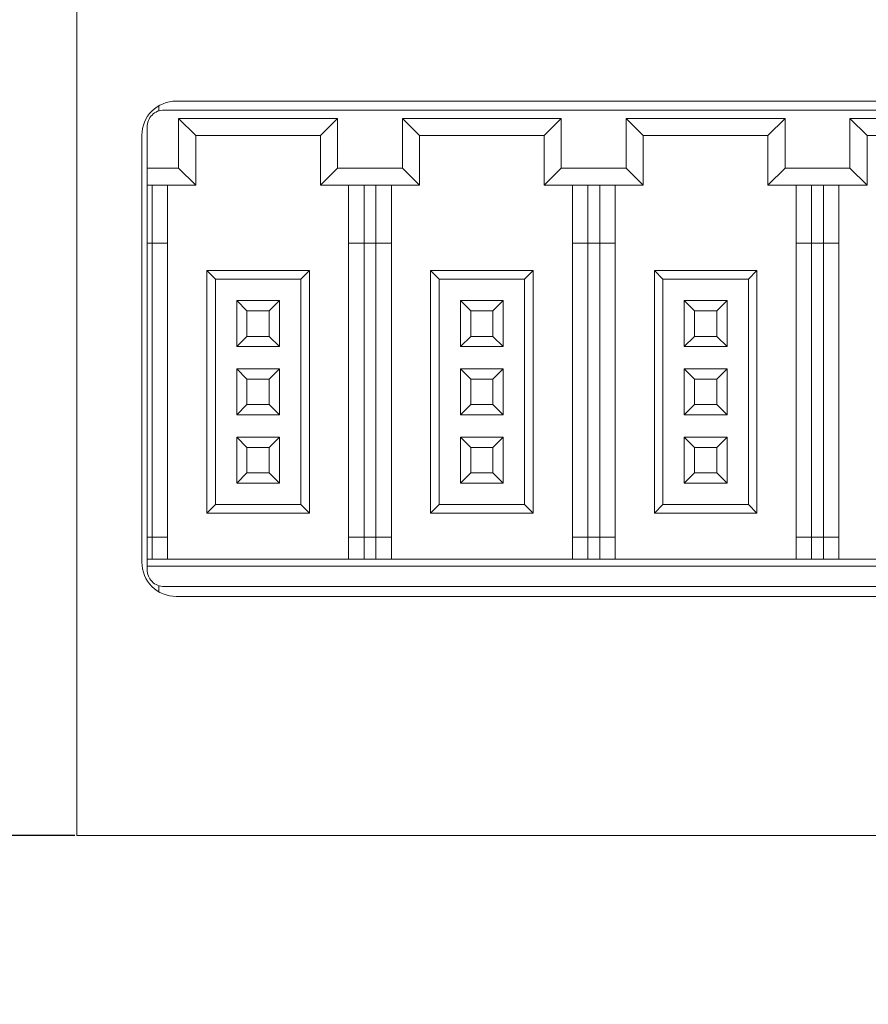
# Model space of a CAD drawing. Header units: millimetres. Extents: x -1114 to 1396, y -630 to 631.
# Tile 763 of 780: x 807 to 831, y 437 to 466. Entities that reach past the tile are written whole.
import ezdxf

# ---------------------------------------------------------------- set-up
doc = ezdxf.new("R2010")
doc.units = ezdxf.units.MM
doc.header["$MEASUREMENT"] = 0
doc.dimstyles.get("Standard").update_dxf_attribs({"dimtxt": 3.5, "dimasz": 0.18, "dimexe": 0.18, "dimexo": 0.0625, "dimgap": 0.09, "dimtad": 0, "dimtih": 1, "dimtoh": 1, "dimdec": 4, "dimzin": 0, "dimdsep": 46, "dimtxsty": 'Standard', "dimcen": 0.09, "dimadec": 0, "dimazin": 0, "dimtfac": 1, "dimtdec": 4, "dimtofl": 0, "dimtmove": 0, "dimatfit": 3, "dimfxl": 0, "dimtolj": 1, "dimtzin": 0, "dimarcsym": 0})

# ---------------------------------------------------------------- blocks, each defined once
blk = doc.blocks.new('*D12')
at = {"color": 0, "lineweight": -2}
for p, q in [((808.112, 495.735), (788.193, 495.735)), ((788.373, 495.555), (788.373, 470.543)), ((788.373, 441.852), (788.373, 466.863)), ((808.112, 441.672), (788.193, 441.672))]:
    blk.add_line(p, q, dxfattribs=at)
at = {"color": 0}
for points in [[(788.403, 495.555), (788.343, 495.555), (788.373, 495.735)], [(788.343, 441.852), (788.403, 441.852), (788.373, 441.672)]]:
    blk.add_solid(points, dxfattribs=at)
at = {"layer": 'Defpoints', "color": 0}
for p in [(808.174, 495.735), (788.373, 441.672), (808.174, 441.672)]:
    blk.add_point(p, dxfattribs=at)
at = {"color": 0, "insert": (788.373, 468.703), "char_height": 3.5, "attachment_point": 5}
blk.add_mtext('\\A1;54.1%%p0.5', dxfattribs=at)

msp = doc.modelspace()

# ---------------------------------------------------------------- linework, layer by layer
at = {"lineweight": 18}
for points, knots in [([(1038.9843, -629.7647), (1038.9843, -629.7647), (-1111.4882, -629.7647), (-1111.4882, -629.7647), (-1111.4882, -629.7647), (-1111.4882, -629.7647), (-1111.4882, 630.7883), (-1111.4882, 630.7883), (-1111.4882, 630.7883), (-1111.4882, 630.7883), (1038.9843, 630.7883), (1038.9843, 630.7883)], [0, 0, 0, 0, 0.3333333, 0.3333333, 0.3333333, 0.3333333, 0.6666667, 0.6666667, 0.6666667, 0.6666667, 1, 1, 1, 1]), ([(811.0795, 463.1714), (810.8143, 463.1714), (810.5599, 463.066), (810.3724, 462.8785), (810.3724, 462.8785), (810.1848, 462.691), (810.0795, 462.4366), (810.0795, 462.1714)], [0, 0, 0, 0, 0.5, 0.5, 0.5, 0.5, 1, 1, 1, 1]), ([(810.73, 462.91), (810.5974, 462.91), (810.4702, 462.8573), (810.3764, 462.7635), (810.3764, 462.7635), (810.2827, 462.6697), (810.23, 462.5426), (810.23, 462.41)], [0, 0, 0, 0, 0.5, 0.5, 0.5, 0.5, 1, 1, 1, 1]), ([(810.0795, 449.6714), (810.0795, 449.4062), (810.1848, 449.1518), (810.3724, 448.9643), (810.3724, 448.9643), (810.5599, 448.7767), (810.8143, 448.6714), (811.0795, 448.6714)], [0, 0, 0, 0, 0.5, 0.5, 0.5, 0.5, 1, 1, 1, 1]), ([(810.23, 449.46), (810.23, 449.3273), (810.2827, 449.2002), (810.3764, 449.1064), (810.3764, 449.1064), (810.4702, 449.0126), (810.5974, 448.96), (810.73, 448.96)], [0, 0, 0, 0, 0.5, 0.5, 0.5, 0.5, 1, 1, 1, 1])]:
    msp.add_open_spline(points, degree=3, knots=knots, dxfattribs=at)
for points in [[(808.1743, 443.672), (808.1743, 443.672), (808.1743, 493.672), (808.1743, 493.672)], [(810.5743, 462.8857), (810.5743, 462.8857), (810.5743, 463.0348), (810.5743, 463.0348)], [(810.73, 462.91), (810.73, 462.91), (835.73, 462.91), (835.73, 462.91)], [(811.0795, 463.1714), (811.0795, 463.1714), (861.4795, 463.1714), (861.4795, 463.1714)], [(811.155, 462.66), (811.155, 462.66), (815.805, 462.66), (815.805, 462.66)], [(811.155, 462.66), (811.155, 462.66), (811.655, 462.16), (811.655, 462.16)], [(811.155, 461.21), (811.155, 461.21), (811.155, 462.66), (811.155, 462.66)], [(815.805, 462.66), (815.805, 462.66), (815.305, 462.16), (815.305, 462.16)], [(815.805, 462.66), (815.805, 462.66), (815.805, 461.21), (815.805, 461.21)], [(817.705, 462.66), (817.705, 462.66), (818.205, 462.16), (818.205, 462.16)], [(817.705, 461.21), (817.705, 461.21), (817.705, 462.66), (817.705, 462.66)], [(817.705, 462.66), (817.705, 462.66), (822.355, 462.66), (822.355, 462.66)], [(822.355, 462.66), (822.355, 462.66), (821.855, 462.16), (821.855, 462.16)], [(822.355, 462.66), (822.355, 462.66), (822.355, 461.21), (822.355, 461.21)], [(824.255, 462.66), (824.255, 462.66), (824.755, 462.16), (824.755, 462.16)], [(824.255, 461.21), (824.255, 461.21), (824.255, 462.66), (824.255, 462.66)], [(824.255, 462.66), (824.255, 462.66), (828.905, 462.66), (828.905, 462.66)], [(828.905, 462.66), (828.905, 462.66), (828.405, 462.16), (828.405, 462.16)], [(828.905, 462.66), (828.905, 462.66), (828.905, 461.21), (828.905, 461.21)], [(830.805, 461.21), (830.805, 461.21), (830.805, 462.66), (830.805, 462.66)], [(830.805, 462.66), (830.805, 462.66), (831.305, 462.16), (831.305, 462.16)], [(830.805, 462.66), (830.805, 462.66), (835.455, 462.66), (835.455, 462.66)], [(810.23, 461.21), (810.23, 461.21), (810.23, 462.41), (810.23, 462.41)], [(810.0795, 449.6714), (810.0795, 449.6714), (810.0795, 462.1714), (810.0795, 462.1714)], [(811.655, 462.16), (811.655, 462.16), (815.305, 462.16), (815.305, 462.16)], [(811.655, 460.71), (811.655, 460.71), (811.655, 462.16), (811.655, 462.16)], [(815.305, 462.16), (815.305, 462.16), (815.305, 460.71), (815.305, 460.71)], [(818.205, 462.16), (818.205, 462.16), (821.855, 462.16), (821.855, 462.16)], [(818.205, 460.71), (818.205, 460.71), (818.205, 462.16), (818.205, 462.16)], [(821.855, 462.16), (821.855, 462.16), (821.855, 460.71), (821.855, 460.71)], [(824.755, 462.16), (824.755, 462.16), (828.405, 462.16), (828.405, 462.16)], [(824.755, 460.71), (824.755, 460.71), (824.755, 462.16), (824.755, 462.16)], [(828.405, 462.16), (828.405, 462.16), (828.405, 460.71), (828.405, 460.71)], [(831.305, 460.71), (831.305, 460.71), (831.305, 462.16), (831.305, 462.16)], [(831.305, 462.16), (831.305, 462.16), (834.955, 462.16), (834.955, 462.16)], [(810.23, 461.21), (810.23, 461.21), (811.155, 461.21), (811.155, 461.21)], [(810.23, 460.71), (810.23, 460.71), (810.23, 461.21), (810.23, 461.21)], [(811.155, 461.21), (811.155, 461.21), (811.655, 460.71), (811.655, 460.71)], [(815.805, 461.21), (815.805, 461.21), (815.305, 460.71), (815.305, 460.71)], [(815.805, 461.21), (815.805, 461.21), (817.705, 461.21), (817.705, 461.21)], [(817.705, 461.21), (817.705, 461.21), (818.205, 460.71), (818.205, 460.71)], [(822.355, 461.21), (822.355, 461.21), (821.855, 460.71), (821.855, 460.71)], [(822.355, 461.21), (822.355, 461.21), (824.255, 461.21), (824.255, 461.21)], [(824.255, 461.21), (824.255, 461.21), (824.755, 460.71), (824.755, 460.71)], [(828.905, 461.21), (828.905, 461.21), (828.405, 460.71), (828.405, 460.71)], [(828.905, 461.21), (828.905, 461.21), (830.805, 461.21), (830.805, 461.21)], [(830.805, 461.21), (830.805, 461.21), (831.305, 460.71), (831.305, 460.71)], [(810.23, 459.01), (810.23, 459.01), (810.23, 460.71), (810.23, 460.71)], [(810.23, 460.71), (810.23, 460.71), (811.655, 460.71), (811.655, 460.71)], [(810.38, 459.01), (810.38, 459.01), (810.38, 460.71), (810.38, 460.71)], [(810.83, 459.01), (810.83, 459.01), (810.83, 460.71), (810.83, 460.71)], [(815.305, 460.71), (815.305, 460.71), (818.205, 460.71), (818.205, 460.71)], [(816.13, 460.71), (816.13, 460.71), (816.13, 459.01), (816.13, 459.01)], [(816.58, 459.01), (816.58, 459.01), (816.58, 460.71), (816.58, 460.71)], [(816.93, 460.71), (816.93, 460.71), (816.93, 459.01), (816.93, 459.01)], [(817.38, 459.01), (817.38, 459.01), (817.38, 460.71), (817.38, 460.71)], [(821.855, 460.71), (821.855, 460.71), (824.755, 460.71), (824.755, 460.71)], [(822.68, 460.71), (822.68, 460.71), (822.68, 459.01), (822.68, 459.01)], [(823.13, 459.01), (823.13, 459.01), (823.13, 460.71), (823.13, 460.71)], [(823.48, 460.71), (823.48, 460.71), (823.48, 459.01), (823.48, 459.01)], [(823.93, 459.01), (823.93, 459.01), (823.93, 460.71), (823.93, 460.71)], [(828.405, 460.71), (828.405, 460.71), (831.305, 460.71), (831.305, 460.71)], [(829.23, 460.71), (829.23, 460.71), (829.23, 459.01), (829.23, 459.01)], [(829.68, 459.01), (829.68, 459.01), (829.68, 460.71), (829.68, 460.71)], [(830.03, 460.71), (830.03, 460.71), (830.03, 459.01), (830.03, 459.01)], [(830.48, 459.01), (830.48, 459.01), (830.48, 460.71), (830.48, 460.71)], [(810.23, 450.41), (810.23, 450.41), (810.23, 459.01), (810.23, 459.01)], [(810.23, 459.01), (810.23, 459.01), (810.38, 459.01), (810.38, 459.01)], [(810.38, 450.41), (810.38, 450.41), (810.38, 459.01), (810.38, 459.01)], [(810.38, 459.01), (810.38, 459.01), (810.83, 459.01), (810.83, 459.01)], [(810.83, 450.41), (810.83, 450.41), (810.83, 459.01), (810.83, 459.01)], [(816.13, 459.01), (816.13, 459.01), (816.13, 450.41), (816.13, 450.41)], [(816.13, 459.01), (816.13, 459.01), (816.58, 459.01), (816.58, 459.01)], [(816.58, 450.41), (816.58, 450.41), (816.58, 459.01), (816.58, 459.01)], [(816.58, 459.01), (816.58, 459.01), (816.93, 459.01), (816.93, 459.01)], [(816.93, 459.01), (816.93, 459.01), (816.93, 450.41), (816.93, 450.41)], [(816.93, 459.01), (816.93, 459.01), (817.38, 459.01), (817.38, 459.01)], [(817.38, 450.41), (817.38, 450.41), (817.38, 459.01), (817.38, 459.01)], [(822.68, 459.01), (822.68, 459.01), (822.68, 450.41), (822.68, 450.41)], [(822.68, 459.01), (822.68, 459.01), (823.13, 459.01), (823.13, 459.01)], [(823.13, 450.41), (823.13, 450.41), (823.13, 459.01), (823.13, 459.01)], [(823.13, 459.01), (823.13, 459.01), (823.48, 459.01), (823.48, 459.01)], [(823.48, 459.01), (823.48, 459.01), (823.48, 450.41), (823.48, 450.41)], [(823.48, 459.01), (823.48, 459.01), (823.93, 459.01), (823.93, 459.01)], [(823.93, 450.41), (823.93, 450.41), (823.93, 459.01), (823.93, 459.01)], [(829.23, 459.01), (829.23, 459.01), (829.23, 450.41), (829.23, 450.41)], [(829.23, 459.01), (829.23, 459.01), (829.68, 459.01), (829.68, 459.01)], [(829.68, 450.41), (829.68, 450.41), (829.68, 459.01), (829.68, 459.01)], [(829.68, 459.01), (829.68, 459.01), (830.03, 459.01), (830.03, 459.01)], [(830.03, 459.01), (830.03, 459.01), (830.03, 450.41), (830.03, 450.41)], [(830.03, 459.01), (830.03, 459.01), (830.48, 459.01), (830.48, 459.01)], [(830.48, 450.41), (830.48, 450.41), (830.48, 459.01), (830.48, 459.01)], [(814.98, 458.21), (814.98, 458.21), (811.98, 458.21), (811.98, 458.21)], [(811.98, 458.21), (811.98, 458.21), (812.23, 457.96), (812.23, 457.96)], [(811.98, 458.21), (811.98, 458.21), (811.98, 451.11), (811.98, 451.11)], [(814.98, 458.21), (814.98, 458.21), (814.73, 457.96), (814.73, 457.96)], [(814.98, 451.11), (814.98, 451.11), (814.98, 458.21), (814.98, 458.21)], [(818.53, 458.21), (818.53, 458.21), (818.53, 451.11), (818.53, 451.11)], [(821.53, 458.21), (821.53, 458.21), (818.53, 458.21), (818.53, 458.21)], [(818.53, 458.21), (818.53, 458.21), (818.78, 457.96), (818.78, 457.96)], [(821.53, 458.21), (821.53, 458.21), (821.28, 457.96), (821.28, 457.96)], [(821.53, 451.11), (821.53, 451.11), (821.53, 458.21), (821.53, 458.21)], [(828.08, 458.21), (828.08, 458.21), (825.08, 458.21), (825.08, 458.21)], [(825.08, 458.21), (825.08, 458.21), (825.33, 457.96), (825.33, 457.96)], [(825.08, 458.21), (825.08, 458.21), (825.08, 451.11), (825.08, 451.11)], [(828.08, 458.21), (828.08, 458.21), (827.83, 457.96), (827.83, 457.96)], [(828.08, 451.11), (828.08, 451.11), (828.08, 458.21), (828.08, 458.21)], [(812.23, 457.96), (812.23, 457.96), (814.73, 457.96), (814.73, 457.96)], [(812.23, 451.36), (812.23, 451.36), (812.23, 457.96), (812.23, 457.96)], [(814.73, 457.96), (814.73, 457.96), (814.73, 451.36), (814.73, 451.36)], [(818.78, 451.36), (818.78, 451.36), (818.78, 457.96), (818.78, 457.96)], [(818.78, 457.96), (818.78, 457.96), (821.28, 457.96), (821.28, 457.96)], [(821.28, 457.96), (821.28, 457.96), (821.28, 451.36), (821.28, 451.36)], [(825.33, 457.96), (825.33, 457.96), (827.83, 457.96), (827.83, 457.96)], [(825.33, 451.36), (825.33, 451.36), (825.33, 457.96), (825.33, 457.96)], [(827.83, 457.96), (827.83, 457.96), (827.83, 451.36), (827.83, 451.36)], [(814.105, 457.335), (814.105, 457.335), (812.855, 457.335), (812.855, 457.335)], [(812.855, 457.335), (812.855, 457.335), (812.855, 455.985), (812.855, 455.985)], [(813.155, 457.035), (813.155, 457.035), (812.855, 457.335), (812.855, 457.335)], [(813.805, 457.035), (813.805, 457.035), (814.105, 457.335), (814.105, 457.335)], [(814.105, 455.985), (814.105, 455.985), (814.105, 457.335), (814.105, 457.335)], [(819.705, 457.035), (819.705, 457.035), (819.405, 457.335), (819.405, 457.335)], [(819.405, 457.335), (819.405, 457.335), (819.405, 455.985), (819.405, 455.985)], [(820.655, 457.335), (820.655, 457.335), (819.405, 457.335), (819.405, 457.335)], [(820.355, 457.035), (820.355, 457.035), (820.655, 457.335), (820.655, 457.335)], [(820.655, 455.985), (820.655, 455.985), (820.655, 457.335), (820.655, 457.335)], [(827.205, 457.335), (827.205, 457.335), (825.955, 457.335), (825.955, 457.335)], [(825.955, 457.335), (825.955, 457.335), (825.955, 455.985), (825.955, 455.985)], [(826.255, 457.035), (826.255, 457.035), (825.955, 457.335), (825.955, 457.335)], [(826.905, 457.035), (826.905, 457.035), (827.205, 457.335), (827.205, 457.335)], [(827.205, 455.985), (827.205, 455.985), (827.205, 457.335), (827.205, 457.335)], [(813.155, 457.035), (813.155, 457.035), (813.805, 457.035), (813.805, 457.035)], [(813.155, 456.285), (813.155, 456.285), (813.155, 457.035), (813.155, 457.035)], [(813.805, 457.035), (813.805, 457.035), (813.805, 456.285), (813.805, 456.285)], [(819.705, 457.035), (819.705, 457.035), (820.355, 457.035), (820.355, 457.035)], [(819.705, 456.285), (819.705, 456.285), (819.705, 457.035), (819.705, 457.035)], [(820.355, 457.035), (820.355, 457.035), (820.355, 456.285), (820.355, 456.285)], [(826.255, 457.035), (826.255, 457.035), (826.905, 457.035), (826.905, 457.035)], [(826.255, 456.285), (826.255, 456.285), (826.255, 457.035), (826.255, 457.035)], [(826.905, 457.035), (826.905, 457.035), (826.905, 456.285), (826.905, 456.285)], [(812.855, 455.985), (812.855, 455.985), (813.155, 456.285), (813.155, 456.285)], [(813.805, 456.285), (813.805, 456.285), (813.155, 456.285), (813.155, 456.285)], [(813.805, 456.285), (813.805, 456.285), (814.105, 455.985), (814.105, 455.985)], [(819.405, 455.985), (819.405, 455.985), (819.705, 456.285), (819.705, 456.285)], [(820.355, 456.285), (820.355, 456.285), (819.705, 456.285), (819.705, 456.285)], [(820.355, 456.285), (820.355, 456.285), (820.655, 455.985), (820.655, 455.985)], [(825.955, 455.985), (825.955, 455.985), (826.255, 456.285), (826.255, 456.285)], [(826.905, 456.285), (826.905, 456.285), (826.255, 456.285), (826.255, 456.285)], [(826.905, 456.285), (826.905, 456.285), (827.205, 455.985), (827.205, 455.985)], [(812.855, 455.985), (812.855, 455.985), (814.105, 455.985), (814.105, 455.985)], [(819.405, 455.985), (819.405, 455.985), (820.655, 455.985), (820.655, 455.985)], [(825.955, 455.985), (825.955, 455.985), (827.205, 455.985), (827.205, 455.985)], [(812.855, 455.335), (812.855, 455.335), (812.855, 453.985), (812.855, 453.985)], [(814.105, 455.335), (814.105, 455.335), (812.855, 455.335), (812.855, 455.335)], [(813.155, 455.035), (813.155, 455.035), (812.855, 455.335), (812.855, 455.335)], [(813.805, 455.035), (813.805, 455.035), (814.105, 455.335), (814.105, 455.335)], [(814.105, 453.985), (814.105, 453.985), (814.105, 455.335), (814.105, 455.335)], [(820.655, 455.335), (820.655, 455.335), (819.405, 455.335), (819.405, 455.335)], [(819.405, 455.335), (819.405, 455.335), (819.405, 453.985), (819.405, 453.985)], [(819.705, 455.035), (819.705, 455.035), (819.405, 455.335), (819.405, 455.335)], [(820.355, 455.035), (820.355, 455.035), (820.655, 455.335), (820.655, 455.335)], [(820.655, 453.985), (820.655, 453.985), (820.655, 455.335), (820.655, 455.335)], [(826.255, 455.035), (826.255, 455.035), (825.955, 455.335), (825.955, 455.335)], [(825.955, 455.335), (825.955, 455.335), (825.955, 453.985), (825.955, 453.985)], [(827.205, 455.335), (827.205, 455.335), (825.955, 455.335), (825.955, 455.335)], [(826.905, 455.035), (826.905, 455.035), (827.205, 455.335), (827.205, 455.335)], [(827.205, 453.985), (827.205, 453.985), (827.205, 455.335), (827.205, 455.335)], [(813.155, 454.285), (813.155, 454.285), (813.155, 455.035), (813.155, 455.035)], [(813.155, 455.035), (813.155, 455.035), (813.805, 455.035), (813.805, 455.035)], [(813.805, 455.035), (813.805, 455.035), (813.805, 454.285), (813.805, 454.285)], [(819.705, 455.035), (819.705, 455.035), (820.355, 455.035), (820.355, 455.035)], [(819.705, 454.285), (819.705, 454.285), (819.705, 455.035), (819.705, 455.035)], [(820.355, 455.035), (820.355, 455.035), (820.355, 454.285), (820.355, 454.285)], [(826.255, 455.035), (826.255, 455.035), (826.905, 455.035), (826.905, 455.035)], [(826.255, 454.285), (826.255, 454.285), (826.255, 455.035), (826.255, 455.035)], [(826.905, 455.035), (826.905, 455.035), (826.905, 454.285), (826.905, 454.285)], [(812.855, 453.985), (812.855, 453.985), (813.155, 454.285), (813.155, 454.285)], [(813.805, 454.285), (813.805, 454.285), (813.155, 454.285), (813.155, 454.285)], [(813.805, 454.285), (813.805, 454.285), (814.105, 453.985), (814.105, 453.985)], [(819.405, 453.985), (819.405, 453.985), (819.705, 454.285), (819.705, 454.285)], [(820.355, 454.285), (820.355, 454.285), (819.705, 454.285), (819.705, 454.285)], [(820.355, 454.285), (820.355, 454.285), (820.655, 453.985), (820.655, 453.985)], [(825.955, 453.985), (825.955, 453.985), (826.255, 454.285), (826.255, 454.285)], [(826.905, 454.285), (826.905, 454.285), (826.255, 454.285), (826.255, 454.285)], [(826.905, 454.285), (826.905, 454.285), (827.205, 453.985), (827.205, 453.985)], [(812.855, 453.985), (812.855, 453.985), (814.105, 453.985), (814.105, 453.985)], [(819.405, 453.985), (819.405, 453.985), (820.655, 453.985), (820.655, 453.985)], [(825.955, 453.985), (825.955, 453.985), (827.205, 453.985), (827.205, 453.985)], [(814.105, 453.335), (814.105, 453.335), (812.855, 453.335), (812.855, 453.335)], [(812.855, 453.335), (812.855, 453.335), (812.855, 451.985), (812.855, 451.985)], [(813.155, 453.035), (813.155, 453.035), (812.855, 453.335), (812.855, 453.335)], [(813.805, 453.035), (813.805, 453.035), (814.105, 453.335), (814.105, 453.335)], [(814.105, 451.985), (814.105, 451.985), (814.105, 453.335), (814.105, 453.335)], [(820.655, 453.335), (820.655, 453.335), (819.405, 453.335), (819.405, 453.335)], [(819.405, 453.335), (819.405, 453.335), (819.405, 451.985), (819.405, 451.985)], [(819.705, 453.035), (819.705, 453.035), (819.405, 453.335), (819.405, 453.335)], [(820.355, 453.035), (820.355, 453.035), (820.655, 453.335), (820.655, 453.335)], [(820.655, 451.985), (820.655, 451.985), (820.655, 453.335), (820.655, 453.335)], [(827.205, 453.335), (827.205, 453.335), (825.955, 453.335), (825.955, 453.335)], [(825.955, 453.335), (825.955, 453.335), (825.955, 451.985), (825.955, 451.985)], [(826.255, 453.035), (826.255, 453.035), (825.955, 453.335), (825.955, 453.335)], [(826.905, 453.035), (826.905, 453.035), (827.205, 453.335), (827.205, 453.335)], [(827.205, 451.985), (827.205, 451.985), (827.205, 453.335), (827.205, 453.335)], [(813.155, 453.035), (813.155, 453.035), (813.805, 453.035), (813.805, 453.035)], [(813.155, 452.285), (813.155, 452.285), (813.155, 453.035), (813.155, 453.035)], [(813.805, 453.035), (813.805, 453.035), (813.805, 452.285), (813.805, 452.285)], [(819.705, 453.035), (819.705, 453.035), (820.355, 453.035), (820.355, 453.035)], [(819.705, 452.285), (819.705, 452.285), (819.705, 453.035), (819.705, 453.035)], [(820.355, 453.035), (820.355, 453.035), (820.355, 452.285), (820.355, 452.285)], [(826.255, 453.035), (826.255, 453.035), (826.905, 453.035), (826.905, 453.035)], [(826.255, 452.285), (826.255, 452.285), (826.255, 453.035), (826.255, 453.035)], [(826.905, 453.035), (826.905, 453.035), (826.905, 452.285), (826.905, 452.285)], [(812.855, 451.985), (812.855, 451.985), (813.155, 452.285), (813.155, 452.285)], [(813.805, 452.285), (813.805, 452.285), (813.155, 452.285), (813.155, 452.285)], [(813.805, 452.285), (813.805, 452.285), (814.105, 451.985), (814.105, 451.985)], [(819.405, 451.985), (819.405, 451.985), (819.705, 452.285), (819.705, 452.285)], [(820.355, 452.285), (820.355, 452.285), (819.705, 452.285), (819.705, 452.285)], [(820.355, 452.285), (820.355, 452.285), (820.655, 451.985), (820.655, 451.985)], [(825.955, 451.985), (825.955, 451.985), (826.255, 452.285), (826.255, 452.285)], [(826.905, 452.285), (826.905, 452.285), (826.255, 452.285), (826.255, 452.285)], [(826.905, 452.285), (826.905, 452.285), (827.205, 451.985), (827.205, 451.985)], [(812.855, 451.985), (812.855, 451.985), (814.105, 451.985), (814.105, 451.985)], [(819.405, 451.985), (819.405, 451.985), (820.655, 451.985), (820.655, 451.985)], [(825.955, 451.985), (825.955, 451.985), (827.205, 451.985), (827.205, 451.985)], [(811.98, 451.11), (811.98, 451.11), (812.23, 451.36), (812.23, 451.36)], [(811.98, 451.11), (811.98, 451.11), (814.98, 451.11), (814.98, 451.11)], [(814.73, 451.36), (814.73, 451.36), (812.23, 451.36), (812.23, 451.36)], [(814.73, 451.36), (814.73, 451.36), (814.98, 451.11), (814.98, 451.11)], [(818.53, 451.11), (818.53, 451.11), (818.78, 451.36), (818.78, 451.36)], [(818.53, 451.11), (818.53, 451.11), (821.53, 451.11), (821.53, 451.11)], [(821.28, 451.36), (821.28, 451.36), (818.78, 451.36), (818.78, 451.36)], [(821.28, 451.36), (821.28, 451.36), (821.53, 451.11), (821.53, 451.11)], [(825.08, 451.11), (825.08, 451.11), (825.33, 451.36), (825.33, 451.36)], [(825.08, 451.11), (825.08, 451.11), (828.08, 451.11), (828.08, 451.11)], [(827.83, 451.36), (827.83, 451.36), (825.33, 451.36), (825.33, 451.36)], [(827.83, 451.36), (827.83, 451.36), (828.08, 451.11), (828.08, 451.11)], [(810.23, 449.76), (810.23, 449.76), (810.23, 450.41), (810.23, 450.41)], [(810.38, 450.41), (810.38, 450.41), (810.23, 450.41), (810.23, 450.41)], [(810.83, 450.41), (810.83, 450.41), (810.38, 450.41), (810.38, 450.41)], [(810.38, 449.76), (810.38, 449.76), (810.38, 450.41), (810.38, 450.41)], [(810.83, 449.76), (810.83, 449.76), (810.83, 450.41), (810.83, 450.41)], [(816.58, 450.41), (816.58, 450.41), (816.13, 450.41), (816.13, 450.41)], [(816.13, 450.41), (816.13, 450.41), (816.13, 449.76), (816.13, 449.76)], [(816.93, 450.41), (816.93, 450.41), (816.58, 450.41), (816.58, 450.41)], [(816.58, 450.41), (816.58, 450.41), (816.58, 449.76), (816.58, 449.76)], [(817.38, 450.41), (817.38, 450.41), (816.93, 450.41), (816.93, 450.41)], [(816.93, 450.41), (816.93, 450.41), (816.93, 449.76), (816.93, 449.76)], [(817.38, 449.76), (817.38, 449.76), (817.38, 450.41), (817.38, 450.41)], [(823.13, 450.41), (823.13, 450.41), (822.68, 450.41), (822.68, 450.41)], [(822.68, 450.41), (822.68, 450.41), (822.68, 449.76), (822.68, 449.76)], [(823.48, 450.41), (823.48, 450.41), (823.13, 450.41), (823.13, 450.41)], [(823.13, 450.41), (823.13, 450.41), (823.13, 449.76), (823.13, 449.76)], [(823.93, 450.41), (823.93, 450.41), (823.48, 450.41), (823.48, 450.41)], [(823.48, 450.41), (823.48, 450.41), (823.48, 449.76), (823.48, 449.76)], [(823.93, 449.76), (823.93, 449.76), (823.93, 450.41), (823.93, 450.41)], [(829.68, 450.41), (829.68, 450.41), (829.23, 450.41), (829.23, 450.41)], [(829.23, 450.41), (829.23, 450.41), (829.23, 449.76), (829.23, 449.76)], [(830.03, 450.41), (830.03, 450.41), (829.68, 450.41), (829.68, 450.41)], [(829.68, 450.41), (829.68, 450.41), (829.68, 449.76), (829.68, 449.76)], [(830.48, 450.41), (830.48, 450.41), (830.03, 450.41), (830.03, 450.41)], [(830.03, 450.41), (830.03, 450.41), (830.03, 449.76), (830.03, 449.76)], [(830.48, 449.76), (830.48, 449.76), (830.48, 450.41), (830.48, 450.41)], [(836.23, 449.76), (836.23, 449.76), (810.23, 449.76), (810.23, 449.76)], [(810.23, 449.56), (810.23, 449.56), (810.23, 449.76), (810.23, 449.76)], [(810.23, 449.56), (810.23, 449.56), (810.23, 449.46), (810.23, 449.46)], [(836.23, 449.56), (836.23, 449.56), (810.23, 449.56), (810.23, 449.56)], [(810.5743, 448.809), (810.5743, 448.809), (810.5743, 448.9853), (810.5743, 448.9853)], [(835.73, 448.96), (835.73, 448.96), (810.73, 448.96), (810.73, 448.96)], [(861.4795, 448.6714), (861.4795, 448.6714), (811.0795, 448.6714), (811.0795, 448.6714)], [(808.1743, 441.672), (808.1743, 441.672), (808.1743, 443.672), (808.1743, 443.672)], [(864.3798, 441.672), (864.3798, 441.672), (808.1743, 441.672), (808.1743, 441.672)], [(864.3798, 441.672), (864.3798, 441.672), (808.1743, 441.672), (808.1743, 441.672)]]:
    msp.add_open_spline(points, degree=3, dxfattribs=at)

# ---------------------------------------------------------------- dimensions: what is measured, and where the dimension line sits
at = {"color": 1}
dim = msp.add_linear_dim(base=(788.373, 441.672), p1=(808.1743, 495.7345), p2=(808.1743, 441.672), angle=90, dimstyle='Standard', override={"dimdec": 1, "dimtxsty": 'Standard', "dimtol": 1, "dimtp": 0.5, "dimtm": 0.5, "dimtdec": 1}, dxfattribs=at)
dim.commit()
dim.dimension.update_dxf_attribs({"geometry": '*D12', "text_midpoint": (788.373, 468.7033)})

doc.saveas('drawing.dxf')
